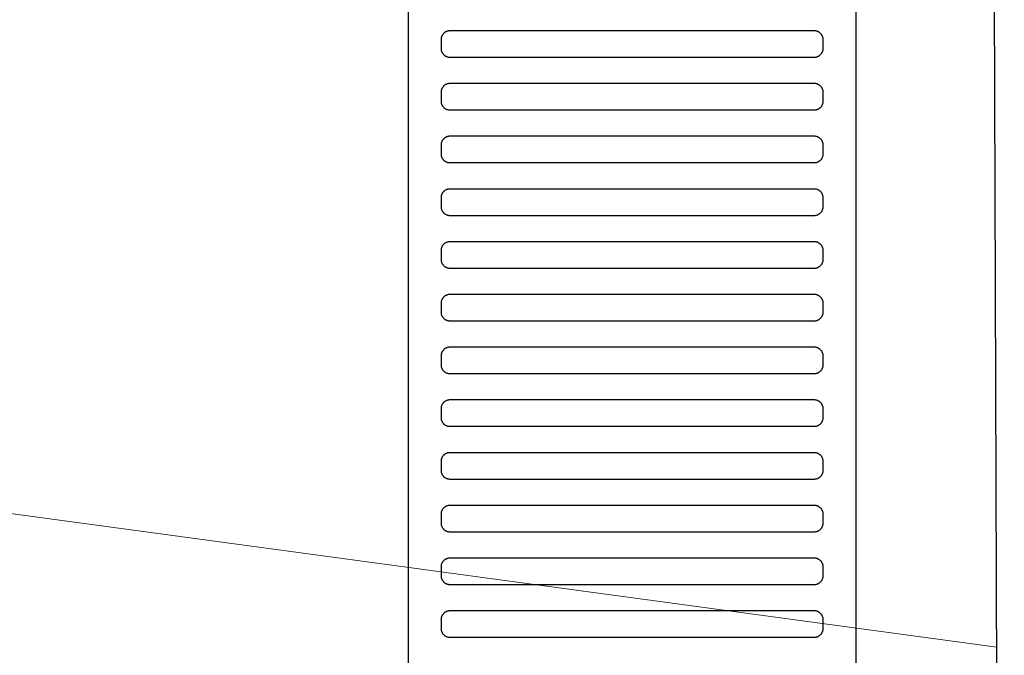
# Model space of a CAD drawing. Header units: millimetres. Extents: x -32221 to 212500, y 31663 to 93766.
# Tile 315 of 340: x 89884 to 90108, y 60072 to 60217. Entities that reach past the tile are written whole.
import ezdxf

# ---------------------------------------------------------------- set-up
doc = ezdxf.new("R2010")
doc.units = ezdxf.units.MM
doc.layers.add('kasetony', color=42, linetype='Continuous', lineweight=5)
doc.layers.add('Sciany', color=250, linetype='Continuous')
doc.layers.add('Wyposazenie', color=250, linetype='Continuous')

msp = doc.modelspace()

# ---------------------------------------------------------------- linework, layer by layer
at = {"layer": 'kasetony'}
for p, q in [((89080.013, 60213.201), (90106.219, 60074.366)), ((90106.219, 60074.366), (89080.013, 60213.201)), ((90106.219, 60074.366), (89080.013, 60213.201))]:
    msp.add_line(p, q, dxfattribs=at)
at = {"layer": 'Sciany'}
msp.add_line((90100.937, 61702.056), (90107.889, 59494.939), dxfattribs=at)
at = {"layer": 'Wyposazenie'}
for points in [[(90074.156, 59922.631), (90074.156, 61437.591), (89972.156, 61437.591), (89972.156, 59922.631)], [(90064.656, 60208.591), (90064.759, 60208.593), (90064.86, 60208.601), (90064.96, 60208.614), (90065.059, 60208.632), (90065.155, 60208.654), (90065.25, 60208.681), (90065.343, 60208.712), (90065.434, 60208.748), (90065.523, 60208.788), (90065.609, 60208.832), (90065.693, 60208.881), (90065.774, 60208.933), (90065.852, 60208.989), (90065.928, 60209.048), (90066, 60209.111), (90066.07, 60209.177), (90066.136, 60209.246), (90066.199, 60209.319), (90066.258, 60209.395), (90066.314, 60209.473), (90066.366, 60209.554), (90066.414, 60209.638), (90066.458, 60209.724), (90066.499, 60209.813), (90066.534, 60209.904), (90066.566, 60209.996), (90066.593, 60210.091), (90066.615, 60210.188), (90066.633, 60210.287), (90066.646, 60210.387), (90066.653, 60210.488), (90066.656, 60210.591), (90066.656, 60212.591), (90066.653, 60212.694), (90066.646, 60212.795), (90066.633, 60212.895), (90066.615, 60212.994), (90066.593, 60213.09), (90066.566, 60213.185), (90066.534, 60213.278), (90066.499, 60213.369), (90066.458, 60213.457), (90066.414, 60213.544), (90066.366, 60213.627), (90066.314, 60213.709), (90066.258, 60213.787), (90066.199, 60213.863), (90066.136, 60213.935), (90066.07, 60214.005), (90066, 60214.071), (90065.928, 60214.134), (90065.852, 60214.193), (90065.774, 60214.249), (90065.693, 60214.301), (90065.609, 60214.349), (90065.523, 60214.393), (90065.434, 60214.434), (90065.343, 60214.469), (90065.25, 60214.501), (90065.155, 60214.528), (90065.059, 60214.55), (90064.96, 60214.568), (90064.86, 60214.581), (90064.759, 60214.588), (90064.656, 60214.591), (89981.656, 60214.591), (89981.553, 60214.588), (89981.452, 60214.581), (89981.352, 60214.568), (89981.253, 60214.55), (89981.156, 60214.528), (89981.062, 60214.501), (89980.969, 60214.469), (89980.878, 60214.434), (89980.789, 60214.393), (89980.703, 60214.349), (89980.619, 60214.301), (89980.538, 60214.249), (89980.46, 60214.193), (89980.384, 60214.134), (89980.312, 60214.071), (89980.242, 60214.005), (89980.176, 60213.935), (89980.113, 60213.863), (89980.054, 60213.787), (89979.998, 60213.709), (89979.946, 60213.627), (89979.897, 60213.544), (89979.853, 60213.457), (89979.813, 60213.369), (89979.777, 60213.278), (89979.746, 60213.185), (89979.719, 60213.09), (89979.697, 60212.994), (89979.679, 60212.895), (89979.666, 60212.795), (89979.658, 60212.694), (89979.656, 60212.591), (89979.656, 60210.591), (89979.658, 60210.488), (89979.666, 60210.387), (89979.679, 60210.287), (89979.697, 60210.188), (89979.719, 60210.091), (89979.746, 60209.996), (89979.777, 60209.904), (89979.813, 60209.813), (89979.853, 60209.724), (89979.897, 60209.638), (89979.946, 60209.554), (89979.998, 60209.473), (89980.054, 60209.395), (89980.113, 60209.319), (89980.176, 60209.246), (89980.242, 60209.177), (89980.312, 60209.111), (89980.384, 60209.048), (89980.46, 60208.988), (89980.538, 60208.933), (89980.619, 60208.881), (89980.703, 60208.832), (89980.789, 60208.788), (89980.878, 60208.748), (89980.969, 60208.712), (89981.062, 60208.681), (89981.156, 60208.654), (89981.253, 60208.632), (89981.352, 60208.614), (89981.452, 60208.601), (89981.553, 60208.593), (89981.656, 60208.591)], [(90064.656, 60196.591), (90064.759, 60196.593), (90064.86, 60196.601), (90064.96, 60196.614), (90065.059, 60196.632), (90065.155, 60196.654), (90065.25, 60196.681), (90065.343, 60196.712), (90065.434, 60196.748), (90065.523, 60196.788), (90065.609, 60196.832), (90065.693, 60196.881), (90065.774, 60196.933), (90065.852, 60196.989), (90065.928, 60197.048), (90066, 60197.111), (90066.07, 60197.177), (90066.136, 60197.246), (90066.199, 60197.319), (90066.258, 60197.395), (90066.314, 60197.473), (90066.366, 60197.554), (90066.414, 60197.638), (90066.458, 60197.724), (90066.499, 60197.813), (90066.534, 60197.904), (90066.566, 60197.996), (90066.593, 60198.091), (90066.615, 60198.188), (90066.633, 60198.287), (90066.646, 60198.387), (90066.653, 60198.488), (90066.656, 60198.591), (90066.656, 60200.591), (90066.653, 60200.694), (90066.646, 60200.795), (90066.633, 60200.895), (90066.615, 60200.994), (90066.593, 60201.09), (90066.566, 60201.185), (90066.534, 60201.278), (90066.499, 60201.369), (90066.458, 60201.457), (90066.414, 60201.544), (90066.366, 60201.627), (90066.314, 60201.709), (90066.258, 60201.787), (90066.199, 60201.863), (90066.136, 60201.935), (90066.07, 60202.005), (90066, 60202.071), (90065.928, 60202.134), (90065.852, 60202.193), (90065.774, 60202.249), (90065.693, 60202.301), (90065.609, 60202.349), (90065.523, 60202.393), (90065.434, 60202.434), (90065.343, 60202.469), (90065.25, 60202.501), (90065.155, 60202.528), (90065.059, 60202.55), (90064.96, 60202.568), (90064.86, 60202.581), (90064.759, 60202.588), (90064.656, 60202.591), (89981.656, 60202.591), (89981.553, 60202.588), (89981.452, 60202.581), (89981.352, 60202.568), (89981.253, 60202.55), (89981.156, 60202.528), (89981.062, 60202.501), (89980.969, 60202.469), (89980.878, 60202.434), (89980.789, 60202.393), (89980.703, 60202.349), (89980.619, 60202.301), (89980.538, 60202.249), (89980.46, 60202.193), (89980.384, 60202.134), (89980.312, 60202.071), (89980.242, 60202.005), (89980.176, 60201.935), (89980.113, 60201.863), (89980.054, 60201.787), (89979.998, 60201.709), (89979.946, 60201.627), (89979.897, 60201.544), (89979.853, 60201.457), (89979.813, 60201.369), (89979.777, 60201.278), (89979.746, 60201.185), (89979.719, 60201.09), (89979.697, 60200.994), (89979.679, 60200.895), (89979.666, 60200.795), (89979.658, 60200.694), (89979.656, 60200.591), (89979.656, 60198.591), (89979.658, 60198.488), (89979.666, 60198.387), (89979.679, 60198.287), (89979.697, 60198.188), (89979.719, 60198.091), (89979.746, 60197.996), (89979.777, 60197.904), (89979.813, 60197.813), (89979.853, 60197.724), (89979.897, 60197.638), (89979.946, 60197.554), (89979.998, 60197.473), (89980.054, 60197.395), (89980.113, 60197.319), (89980.176, 60197.246), (89980.242, 60197.177), (89980.312, 60197.111), (89980.384, 60197.048), (89980.46, 60196.988), (89980.538, 60196.933), (89980.619, 60196.881), (89980.703, 60196.832), (89980.789, 60196.788), (89980.878, 60196.748), (89980.969, 60196.712), (89981.062, 60196.681), (89981.156, 60196.654), (89981.253, 60196.632), (89981.352, 60196.614), (89981.452, 60196.601), (89981.553, 60196.593), (89981.656, 60196.591)], [(90064.656, 60184.591), (90064.759, 60184.593), (90064.86, 60184.601), (90064.96, 60184.614), (90065.059, 60184.632), (90065.155, 60184.654), (90065.25, 60184.681), (90065.343, 60184.712), (90065.434, 60184.748), (90065.523, 60184.788), (90065.609, 60184.832), (90065.693, 60184.881), (90065.774, 60184.933), (90065.852, 60184.989), (90065.928, 60185.048), (90066, 60185.111), (90066.07, 60185.177), (90066.136, 60185.246), (90066.199, 60185.319), (90066.258, 60185.395), (90066.314, 60185.473), (90066.366, 60185.554), (90066.414, 60185.638), (90066.458, 60185.724), (90066.499, 60185.813), (90066.534, 60185.904), (90066.566, 60185.996), (90066.593, 60186.091), (90066.615, 60186.188), (90066.633, 60186.287), (90066.646, 60186.387), (90066.653, 60186.488), (90066.656, 60186.591), (90066.656, 60188.591), (90066.653, 60188.694), (90066.646, 60188.795), (90066.633, 60188.895), (90066.615, 60188.994), (90066.593, 60189.09), (90066.566, 60189.185), (90066.534, 60189.278), (90066.499, 60189.369), (90066.458, 60189.457), (90066.414, 60189.544), (90066.366, 60189.627), (90066.314, 60189.709), (90066.258, 60189.787), (90066.199, 60189.863), (90066.136, 60189.935), (90066.07, 60190.005), (90066, 60190.071), (90065.928, 60190.134), (90065.852, 60190.193), (90065.774, 60190.249), (90065.693, 60190.301), (90065.609, 60190.349), (90065.523, 60190.393), (90065.434, 60190.434), (90065.343, 60190.469), (90065.25, 60190.501), (90065.155, 60190.528), (90065.059, 60190.55), (90064.96, 60190.568), (90064.86, 60190.581), (90064.759, 60190.588), (90064.656, 60190.591), (89981.656, 60190.591), (89981.553, 60190.588), (89981.452, 60190.581), (89981.352, 60190.568), (89981.253, 60190.55), (89981.156, 60190.528), (89981.062, 60190.501), (89980.969, 60190.469), (89980.878, 60190.434), (89980.789, 60190.393), (89980.703, 60190.349), (89980.619, 60190.301), (89980.538, 60190.249), (89980.46, 60190.193), (89980.384, 60190.134), (89980.312, 60190.071), (89980.242, 60190.005), (89980.176, 60189.935), (89980.113, 60189.863), (89980.054, 60189.787), (89979.998, 60189.709), (89979.946, 60189.627), (89979.897, 60189.544), (89979.853, 60189.457), (89979.813, 60189.369), (89979.777, 60189.278), (89979.746, 60189.185), (89979.719, 60189.09), (89979.697, 60188.994), (89979.679, 60188.895), (89979.666, 60188.795), (89979.658, 60188.694), (89979.656, 60188.591), (89979.656, 60186.591), (89979.658, 60186.488), (89979.666, 60186.387), (89979.679, 60186.287), (89979.697, 60186.188), (89979.719, 60186.091), (89979.746, 60185.996), (89979.777, 60185.904), (89979.813, 60185.813), (89979.853, 60185.724), (89979.897, 60185.638), (89979.946, 60185.554), (89979.998, 60185.473), (89980.054, 60185.395), (89980.113, 60185.319), (89980.176, 60185.246), (89980.242, 60185.177), (89980.312, 60185.111), (89980.384, 60185.048), (89980.46, 60184.988), (89980.538, 60184.933), (89980.619, 60184.881), (89980.703, 60184.832), (89980.789, 60184.788), (89980.878, 60184.748), (89980.969, 60184.712), (89981.062, 60184.681), (89981.156, 60184.654), (89981.253, 60184.632), (89981.352, 60184.614), (89981.452, 60184.601), (89981.553, 60184.593), (89981.656, 60184.591)], [(90064.656, 60172.591), (90064.759, 60172.593), (90064.86, 60172.601), (90064.96, 60172.614), (90065.059, 60172.632), (90065.155, 60172.654), (90065.25, 60172.681), (90065.343, 60172.712), (90065.434, 60172.748), (90065.523, 60172.788), (90065.609, 60172.832), (90065.693, 60172.881), (90065.774, 60172.933), (90065.852, 60172.988), (90065.928, 60173.048), (90066, 60173.111), (90066.07, 60173.177), (90066.136, 60173.246), (90066.199, 60173.319), (90066.258, 60173.395), (90066.314, 60173.473), (90066.366, 60173.554), (90066.414, 60173.638), (90066.458, 60173.724), (90066.499, 60173.813), (90066.534, 60173.904), (90066.566, 60173.996), (90066.593, 60174.091), (90066.615, 60174.188), (90066.633, 60174.287), (90066.646, 60174.387), (90066.653, 60174.488), (90066.656, 60174.591), (90066.656, 60176.591), (90066.653, 60176.694), (90066.646, 60176.795), (90066.633, 60176.895), (90066.615, 60176.994), (90066.593, 60177.09), (90066.566, 60177.185), (90066.534, 60177.278), (90066.499, 60177.369), (90066.458, 60177.458), (90066.414, 60177.544), (90066.366, 60177.627), (90066.314, 60177.709), (90066.258, 60177.787), (90066.199, 60177.863), (90066.136, 60177.935), (90066.07, 60178.005), (90066, 60178.071), (90065.928, 60178.134), (90065.852, 60178.193), (90065.774, 60178.249), (90065.693, 60178.301), (90065.609, 60178.349), (90065.523, 60178.393), (90065.434, 60178.434), (90065.343, 60178.469), (90065.25, 60178.501), (90065.155, 60178.528), (90065.059, 60178.55), (90064.96, 60178.568), (90064.86, 60178.581), (90064.759, 60178.588), (90064.656, 60178.591), (89981.656, 60178.591), (89981.553, 60178.588), (89981.452, 60178.581), (89981.352, 60178.568), (89981.253, 60178.55), (89981.156, 60178.528), (89981.062, 60178.501), (89980.969, 60178.469), (89980.878, 60178.434), (89980.789, 60178.393), (89980.703, 60178.349), (89980.619, 60178.301), (89980.538, 60178.249), (89980.46, 60178.193), (89980.384, 60178.134), (89980.312, 60178.071), (89980.242, 60178.005), (89980.176, 60177.935), (89980.113, 60177.863), (89980.054, 60177.787), (89979.998, 60177.709), (89979.946, 60177.627), (89979.897, 60177.544), (89979.853, 60177.458), (89979.813, 60177.369), (89979.777, 60177.278), (89979.746, 60177.185), (89979.719, 60177.09), (89979.697, 60176.994), (89979.679, 60176.895), (89979.666, 60176.795), (89979.658, 60176.694), (89979.656, 60176.591), (89979.656, 60174.591), (89979.658, 60174.488), (89979.666, 60174.387), (89979.679, 60174.287), (89979.697, 60174.188), (89979.719, 60174.091), (89979.746, 60173.996), (89979.777, 60173.904), (89979.813, 60173.813), (89979.853, 60173.724), (89979.897, 60173.638), (89979.946, 60173.554), (89979.998, 60173.473), (89980.054, 60173.395), (89980.113, 60173.319), (89980.176, 60173.246), (89980.242, 60173.177), (89980.312, 60173.111), (89980.384, 60173.048), (89980.46, 60172.988), (89980.538, 60172.933), (89980.619, 60172.881), (89980.703, 60172.832), (89980.789, 60172.788), (89980.878, 60172.748), (89980.969, 60172.712), (89981.062, 60172.681), (89981.156, 60172.654), (89981.253, 60172.632), (89981.352, 60172.614), (89981.452, 60172.601), (89981.553, 60172.593), (89981.656, 60172.591)], [(90064.656, 60160.591), (90064.759, 60160.593), (90064.86, 60160.601), (90064.96, 60160.614), (90065.059, 60160.632), (90065.155, 60160.654), (90065.25, 60160.681), (90065.343, 60160.712), (90065.434, 60160.748), (90065.523, 60160.788), (90065.609, 60160.832), (90065.693, 60160.881), (90065.774, 60160.933), (90065.852, 60160.988), (90065.928, 60161.048), (90066, 60161.111), (90066.07, 60161.177), (90066.136, 60161.246), (90066.199, 60161.319), (90066.258, 60161.395), (90066.314, 60161.473), (90066.366, 60161.554), (90066.414, 60161.638), (90066.458, 60161.724), (90066.499, 60161.813), (90066.534, 60161.904), (90066.566, 60161.996), (90066.593, 60162.091), (90066.615, 60162.188), (90066.633, 60162.287), (90066.646, 60162.387), (90066.653, 60162.488), (90066.656, 60162.591), (90066.656, 60164.591), (90066.653, 60164.694), (90066.646, 60164.795), (90066.633, 60164.895), (90066.615, 60164.994), (90066.593, 60165.09), (90066.566, 60165.185), (90066.534, 60165.278), (90066.499, 60165.369), (90066.458, 60165.458), (90066.414, 60165.544), (90066.366, 60165.627), (90066.314, 60165.709), (90066.258, 60165.787), (90066.199, 60165.863), (90066.136, 60165.935), (90066.07, 60166.005), (90066, 60166.071), (90065.928, 60166.134), (90065.852, 60166.193), (90065.774, 60166.249), (90065.693, 60166.301), (90065.609, 60166.349), (90065.523, 60166.393), (90065.434, 60166.434), (90065.343, 60166.469), (90065.25, 60166.501), (90065.155, 60166.528), (90065.059, 60166.55), (90064.96, 60166.568), (90064.86, 60166.581), (90064.759, 60166.588), (90064.656, 60166.591), (89981.656, 60166.591), (89981.553, 60166.588), (89981.452, 60166.581), (89981.352, 60166.568), (89981.253, 60166.55), (89981.156, 60166.528), (89981.062, 60166.501), (89980.969, 60166.469), (89980.878, 60166.434), (89980.789, 60166.393), (89980.703, 60166.349), (89980.619, 60166.301), (89980.538, 60166.249), (89980.46, 60166.193), (89980.384, 60166.134), (89980.312, 60166.071), (89980.242, 60166.005), (89980.176, 60165.935), (89980.113, 60165.863), (89980.054, 60165.787), (89979.998, 60165.709), (89979.946, 60165.627), (89979.897, 60165.544), (89979.853, 60165.458), (89979.813, 60165.369), (89979.777, 60165.278), (89979.746, 60165.185), (89979.719, 60165.09), (89979.697, 60164.994), (89979.679, 60164.895), (89979.666, 60164.795), (89979.658, 60164.694), (89979.656, 60164.591), (89979.656, 60162.591), (89979.658, 60162.488), (89979.666, 60162.387), (89979.679, 60162.287), (89979.697, 60162.188), (89979.719, 60162.091), (89979.746, 60161.996), (89979.777, 60161.904), (89979.813, 60161.813), (89979.853, 60161.724), (89979.897, 60161.638), (89979.946, 60161.554), (89979.998, 60161.473), (89980.054, 60161.395), (89980.113, 60161.319), (89980.176, 60161.246), (89980.242, 60161.177), (89980.312, 60161.111), (89980.384, 60161.048), (89980.46, 60160.988), (89980.538, 60160.933), (89980.619, 60160.881), (89980.703, 60160.832), (89980.789, 60160.788), (89980.878, 60160.748), (89980.969, 60160.712), (89981.062, 60160.681), (89981.156, 60160.654), (89981.253, 60160.632), (89981.352, 60160.614), (89981.452, 60160.601), (89981.553, 60160.593), (89981.656, 60160.591)], [(90064.656, 60148.591), (90064.759, 60148.593), (90064.86, 60148.601), (90064.96, 60148.614), (90065.059, 60148.632), (90065.155, 60148.654), (90065.25, 60148.681), (90065.343, 60148.712), (90065.434, 60148.748), (90065.523, 60148.788), (90065.609, 60148.832), (90065.693, 60148.881), (90065.774, 60148.933), (90065.852, 60148.988), (90065.928, 60149.048), (90066, 60149.111), (90066.07, 60149.177), (90066.136, 60149.246), (90066.199, 60149.319), (90066.258, 60149.395), (90066.314, 60149.473), (90066.366, 60149.554), (90066.414, 60149.638), (90066.458, 60149.724), (90066.499, 60149.813), (90066.534, 60149.904), (90066.566, 60149.996), (90066.593, 60150.091), (90066.615, 60150.188), (90066.633, 60150.287), (90066.646, 60150.387), (90066.653, 60150.488), (90066.656, 60150.591), (90066.656, 60152.591), (90066.653, 60152.694), (90066.646, 60152.795), (90066.633, 60152.895), (90066.615, 60152.994), (90066.593, 60153.09), (90066.566, 60153.185), (90066.534, 60153.278), (90066.499, 60153.369), (90066.458, 60153.457), (90066.414, 60153.544), (90066.366, 60153.627), (90066.314, 60153.709), (90066.258, 60153.787), (90066.199, 60153.863), (90066.136, 60153.935), (90066.07, 60154.005), (90066, 60154.071), (90065.928, 60154.134), (90065.852, 60154.193), (90065.774, 60154.249), (90065.693, 60154.301), (90065.609, 60154.349), (90065.523, 60154.393), (90065.434, 60154.434), (90065.343, 60154.469), (90065.25, 60154.501), (90065.155, 60154.528), (90065.059, 60154.55), (90064.96, 60154.568), (90064.86, 60154.581), (90064.759, 60154.588), (90064.656, 60154.591), (89981.656, 60154.591), (89981.553, 60154.588), (89981.452, 60154.581), (89981.352, 60154.568), (89981.253, 60154.55), (89981.156, 60154.528), (89981.062, 60154.501), (89980.969, 60154.469), (89980.878, 60154.434), (89980.789, 60154.393), (89980.703, 60154.349), (89980.619, 60154.301), (89980.538, 60154.249), (89980.46, 60154.193), (89980.384, 60154.134), (89980.312, 60154.071), (89980.242, 60154.005), (89980.176, 60153.935), (89980.113, 60153.863), (89980.054, 60153.787), (89979.998, 60153.709), (89979.946, 60153.627), (89979.897, 60153.544), (89979.853, 60153.458), (89979.813, 60153.369), (89979.777, 60153.278), (89979.746, 60153.185), (89979.719, 60153.09), (89979.697, 60152.994), (89979.679, 60152.895), (89979.666, 60152.795), (89979.658, 60152.694), (89979.656, 60152.591), (89979.656, 60150.591), (89979.658, 60150.488), (89979.666, 60150.387), (89979.679, 60150.287), (89979.697, 60150.188), (89979.719, 60150.091), (89979.746, 60149.996), (89979.777, 60149.904), (89979.813, 60149.813), (89979.853, 60149.724), (89979.897, 60149.638), (89979.946, 60149.554), (89979.998, 60149.473), (89980.054, 60149.395), (89980.113, 60149.319), (89980.176, 60149.246), (89980.242, 60149.177), (89980.312, 60149.111), (89980.384, 60149.048), (89980.46, 60148.988), (89980.538, 60148.933), (89980.619, 60148.881), (89980.703, 60148.832), (89980.789, 60148.788), (89980.878, 60148.748), (89980.969, 60148.712), (89981.062, 60148.681), (89981.156, 60148.654), (89981.253, 60148.632), (89981.352, 60148.614), (89981.452, 60148.601), (89981.553, 60148.593), (89981.656, 60148.591)], [(90064.656, 60136.591), (90064.759, 60136.593), (90064.86, 60136.601), (90064.96, 60136.614), (90065.059, 60136.632), (90065.155, 60136.654), (90065.25, 60136.681), (90065.343, 60136.712), (90065.434, 60136.748), (90065.523, 60136.788), (90065.609, 60136.832), (90065.693, 60136.881), (90065.774, 60136.933), (90065.852, 60136.988), (90065.928, 60137.048), (90066, 60137.111), (90066.07, 60137.177), (90066.136, 60137.246), (90066.199, 60137.319), (90066.258, 60137.395), (90066.314, 60137.473), (90066.366, 60137.554), (90066.414, 60137.638), (90066.458, 60137.724), (90066.499, 60137.813), (90066.534, 60137.904), (90066.566, 60137.996), (90066.593, 60138.091), (90066.615, 60138.188), (90066.633, 60138.287), (90066.646, 60138.387), (90066.653, 60138.488), (90066.656, 60138.591), (90066.656, 60140.591), (90066.653, 60140.694), (90066.646, 60140.795), (90066.633, 60140.895), (90066.615, 60140.994), (90066.593, 60141.09), (90066.566, 60141.185), (90066.534, 60141.278), (90066.499, 60141.369), (90066.458, 60141.458), (90066.414, 60141.544), (90066.366, 60141.627), (90066.314, 60141.709), (90066.258, 60141.787), (90066.199, 60141.863), (90066.136, 60141.935), (90066.07, 60142.005), (90066, 60142.071), (90065.928, 60142.134), (90065.852, 60142.193), (90065.774, 60142.249), (90065.693, 60142.301), (90065.609, 60142.349), (90065.523, 60142.393), (90065.434, 60142.434), (90065.343, 60142.469), (90065.25, 60142.501), (90065.155, 60142.528), (90065.059, 60142.55), (90064.96, 60142.568), (90064.86, 60142.581), (90064.759, 60142.588), (90064.656, 60142.591), (89981.656, 60142.591), (89981.553, 60142.588), (89981.452, 60142.581), (89981.352, 60142.568), (89981.253, 60142.55), (89981.156, 60142.528), (89981.062, 60142.501), (89980.969, 60142.469), (89980.878, 60142.434), (89980.789, 60142.393), (89980.703, 60142.349), (89980.619, 60142.301), (89980.538, 60142.249), (89980.46, 60142.193), (89980.384, 60142.134), (89980.312, 60142.071), (89980.242, 60142.005), (89980.176, 60141.935), (89980.113, 60141.863), (89980.054, 60141.787), (89979.998, 60141.709), (89979.946, 60141.627), (89979.897, 60141.544), (89979.853, 60141.458), (89979.813, 60141.369), (89979.777, 60141.278), (89979.746, 60141.185), (89979.719, 60141.09), (89979.697, 60140.994), (89979.679, 60140.895), (89979.666, 60140.795), (89979.658, 60140.694), (89979.656, 60140.591), (89979.656, 60138.591), (89979.658, 60138.488), (89979.666, 60138.387), (89979.679, 60138.287), (89979.697, 60138.188), (89979.719, 60138.091), (89979.746, 60137.996), (89979.777, 60137.904), (89979.813, 60137.813), (89979.853, 60137.724), (89979.897, 60137.638), (89979.946, 60137.554), (89979.998, 60137.473), (89980.054, 60137.395), (89980.113, 60137.319), (89980.176, 60137.246), (89980.242, 60137.177), (89980.312, 60137.111), (89980.384, 60137.048), (89980.46, 60136.988), (89980.538, 60136.933), (89980.619, 60136.881), (89980.703, 60136.832), (89980.789, 60136.788), (89980.878, 60136.748), (89980.969, 60136.712), (89981.062, 60136.681), (89981.156, 60136.654), (89981.253, 60136.632), (89981.352, 60136.614), (89981.452, 60136.601), (89981.553, 60136.593), (89981.656, 60136.591)], [(90064.656, 60124.591), (90064.759, 60124.593), (90064.86, 60124.601), (90064.96, 60124.614), (90065.059, 60124.632), (90065.155, 60124.654), (90065.25, 60124.681), (90065.343, 60124.712), (90065.434, 60124.748), (90065.523, 60124.788), (90065.609, 60124.832), (90065.693, 60124.881), (90065.774, 60124.933), (90065.852, 60124.988), (90065.928, 60125.048), (90066, 60125.111), (90066.07, 60125.177), (90066.136, 60125.246), (90066.199, 60125.319), (90066.258, 60125.395), (90066.314, 60125.473), (90066.366, 60125.554), (90066.414, 60125.638), (90066.458, 60125.724), (90066.499, 60125.813), (90066.534, 60125.904), (90066.566, 60125.996), (90066.593, 60126.091), (90066.615, 60126.188), (90066.633, 60126.287), (90066.646, 60126.387), (90066.653, 60126.488), (90066.656, 60126.591), (90066.656, 60128.591), (90066.653, 60128.694), (90066.646, 60128.795), (90066.633, 60128.895), (90066.615, 60128.994), (90066.593, 60129.09), (90066.566, 60129.185), (90066.534, 60129.278), (90066.499, 60129.369), (90066.458, 60129.458), (90066.414, 60129.544), (90066.366, 60129.627), (90066.314, 60129.709), (90066.258, 60129.787), (90066.199, 60129.863), (90066.136, 60129.935), (90066.07, 60130.005), (90066, 60130.071), (90065.928, 60130.134), (90065.852, 60130.193), (90065.774, 60130.249), (90065.693, 60130.301), (90065.609, 60130.349), (90065.523, 60130.393), (90065.434, 60130.434), (90065.343, 60130.469), (90065.25, 60130.501), (90065.155, 60130.528), (90065.059, 60130.55), (90064.96, 60130.568), (90064.86, 60130.581), (90064.759, 60130.588), (90064.656, 60130.591), (89981.656, 60130.591), (89981.553, 60130.588), (89981.452, 60130.581), (89981.352, 60130.568), (89981.253, 60130.55), (89981.156, 60130.528), (89981.062, 60130.501), (89980.969, 60130.469), (89980.878, 60130.434), (89980.789, 60130.393), (89980.703, 60130.349), (89980.619, 60130.301), (89980.538, 60130.249), (89980.46, 60130.193), (89980.384, 60130.134), (89980.312, 60130.071), (89980.242, 60130.005), (89980.176, 60129.935), (89980.113, 60129.863), (89980.054, 60129.787), (89979.998, 60129.709), (89979.946, 60129.627), (89979.897, 60129.544), (89979.853, 60129.458), (89979.813, 60129.369), (89979.777, 60129.278), (89979.746, 60129.185), (89979.719, 60129.09), (89979.697, 60128.994), (89979.679, 60128.895), (89979.666, 60128.795), (89979.658, 60128.694), (89979.656, 60128.591), (89979.656, 60126.591), (89979.658, 60126.488), (89979.666, 60126.387), (89979.679, 60126.287), (89979.697, 60126.188), (89979.719, 60126.091), (89979.746, 60125.996), (89979.777, 60125.904), (89979.813, 60125.813), (89979.853, 60125.724), (89979.897, 60125.638), (89979.946, 60125.554), (89979.998, 60125.473), (89980.054, 60125.395), (89980.113, 60125.319), (89980.176, 60125.246), (89980.242, 60125.177), (89980.312, 60125.111), (89980.384, 60125.048), (89980.46, 60124.988), (89980.538, 60124.933), (89980.619, 60124.881), (89980.703, 60124.832), (89980.789, 60124.788), (89980.878, 60124.748), (89980.969, 60124.712), (89981.062, 60124.681), (89981.156, 60124.654), (89981.253, 60124.632), (89981.352, 60124.614), (89981.452, 60124.601), (89981.553, 60124.593), (89981.656, 60124.591)], [(90064.656, 60112.591), (90064.759, 60112.593), (90064.86, 60112.601), (90064.96, 60112.614), (90065.059, 60112.632), (90065.155, 60112.654), (90065.25, 60112.681), (90065.343, 60112.712), (90065.434, 60112.748), (90065.523, 60112.788), (90065.609, 60112.832), (90065.693, 60112.881), (90065.774, 60112.933), (90065.852, 60112.988), (90065.928, 60113.048), (90066, 60113.111), (90066.07, 60113.177), (90066.136, 60113.246), (90066.199, 60113.319), (90066.258, 60113.395), (90066.314, 60113.473), (90066.366, 60113.554), (90066.414, 60113.638), (90066.458, 60113.724), (90066.499, 60113.813), (90066.534, 60113.904), (90066.566, 60113.996), (90066.593, 60114.091), (90066.615, 60114.188), (90066.633, 60114.287), (90066.646, 60114.387), (90066.653, 60114.488), (90066.656, 60114.591), (90066.656, 60116.591), (90066.653, 60116.694), (90066.646, 60116.795), (90066.633, 60116.895), (90066.615, 60116.994), (90066.593, 60117.09), (90066.566, 60117.185), (90066.534, 60117.278), (90066.499, 60117.369), (90066.458, 60117.457), (90066.414, 60117.544), (90066.366, 60117.627), (90066.314, 60117.709), (90066.258, 60117.787), (90066.199, 60117.863), (90066.136, 60117.935), (90066.07, 60118.005), (90066, 60118.071), (90065.928, 60118.134), (90065.852, 60118.193), (90065.774, 60118.249), (90065.693, 60118.301), (90065.609, 60118.349), (90065.523, 60118.393), (90065.434, 60118.434), (90065.343, 60118.469), (90065.25, 60118.501), (90065.155, 60118.528), (90065.059, 60118.55), (90064.96, 60118.568), (90064.86, 60118.581), (90064.759, 60118.588), (90064.656, 60118.591), (89981.656, 60118.591), (89981.553, 60118.588), (89981.452, 60118.581), (89981.352, 60118.568), (89981.253, 60118.55), (89981.156, 60118.528), (89981.062, 60118.501), (89980.969, 60118.469), (89980.878, 60118.434), (89980.789, 60118.393), (89980.703, 60118.349), (89980.619, 60118.301), (89980.538, 60118.249), (89980.46, 60118.193), (89980.384, 60118.134), (89980.312, 60118.071), (89980.242, 60118.005), (89980.176, 60117.935), (89980.113, 60117.863), (89980.054, 60117.787), (89979.998, 60117.709), (89979.946, 60117.627), (89979.897, 60117.544), (89979.853, 60117.458), (89979.813, 60117.369), (89979.777, 60117.278), (89979.746, 60117.185), (89979.719, 60117.09), (89979.697, 60116.994), (89979.679, 60116.895), (89979.666, 60116.795), (89979.658, 60116.694), (89979.656, 60116.591), (89979.656, 60114.591), (89979.658, 60114.488), (89979.666, 60114.387), (89979.679, 60114.287), (89979.697, 60114.188), (89979.719, 60114.091), (89979.746, 60113.996), (89979.777, 60113.904), (89979.813, 60113.813), (89979.853, 60113.724), (89979.897, 60113.638), (89979.946, 60113.554), (89979.998, 60113.473), (89980.054, 60113.395), (89980.113, 60113.319), (89980.176, 60113.246), (89980.242, 60113.177), (89980.312, 60113.111), (89980.384, 60113.048), (89980.46, 60112.988), (89980.538, 60112.933), (89980.619, 60112.881), (89980.703, 60112.832), (89980.789, 60112.788), (89980.878, 60112.748), (89980.969, 60112.712), (89981.062, 60112.681), (89981.156, 60112.654), (89981.253, 60112.632), (89981.352, 60112.614), (89981.452, 60112.601), (89981.553, 60112.593), (89981.656, 60112.591)], [(90064.656, 60100.591), (90064.759, 60100.593), (90064.86, 60100.601), (90064.96, 60100.614), (90065.059, 60100.632), (90065.155, 60100.654), (90065.25, 60100.681), (90065.343, 60100.712), (90065.434, 60100.748), (90065.523, 60100.788), (90065.609, 60100.832), (90065.693, 60100.881), (90065.774, 60100.933), (90065.852, 60100.988), (90065.928, 60101.048), (90066, 60101.111), (90066.07, 60101.177), (90066.136, 60101.246), (90066.199, 60101.319), (90066.258, 60101.395), (90066.314, 60101.473), (90066.366, 60101.554), (90066.414, 60101.638), (90066.458, 60101.724), (90066.499, 60101.813), (90066.534, 60101.904), (90066.566, 60101.996), (90066.593, 60102.091), (90066.615, 60102.188), (90066.633, 60102.287), (90066.646, 60102.387), (90066.653, 60102.488), (90066.656, 60102.591), (90066.656, 60104.591), (90066.653, 60104.694), (90066.646, 60104.795), (90066.633, 60104.895), (90066.615, 60104.994), (90066.593, 60105.09), (90066.566, 60105.185), (90066.534, 60105.278), (90066.499, 60105.369), (90066.458, 60105.457), (90066.414, 60105.544), (90066.366, 60105.627), (90066.314, 60105.709), (90066.258, 60105.787), (90066.199, 60105.863), (90066.136, 60105.935), (90066.07, 60106.005), (90066, 60106.071), (90065.928, 60106.134), (90065.852, 60106.193), (90065.774, 60106.249), (90065.693, 60106.301), (90065.609, 60106.349), (90065.523, 60106.393), (90065.434, 60106.434), (90065.343, 60106.469), (90065.25, 60106.501), (90065.155, 60106.528), (90065.059, 60106.55), (90064.96, 60106.568), (90064.86, 60106.581), (90064.759, 60106.588), (90064.656, 60106.591), (89981.656, 60106.591), (89981.553, 60106.588), (89981.452, 60106.581), (89981.352, 60106.568), (89981.253, 60106.55), (89981.156, 60106.528), (89981.062, 60106.501), (89980.969, 60106.469), (89980.878, 60106.434), (89980.789, 60106.393), (89980.703, 60106.349), (89980.619, 60106.301), (89980.538, 60106.249), (89980.46, 60106.193), (89980.384, 60106.134), (89980.312, 60106.071), (89980.242, 60106.005), (89980.176, 60105.935), (89980.113, 60105.863), (89980.054, 60105.787), (89979.998, 60105.709), (89979.946, 60105.627), (89979.897, 60105.544), (89979.853, 60105.458), (89979.813, 60105.369), (89979.777, 60105.278), (89979.746, 60105.185), (89979.719, 60105.09), (89979.697, 60104.994), (89979.679, 60104.895), (89979.666, 60104.795), (89979.658, 60104.694), (89979.656, 60104.591), (89979.656, 60102.591), (89979.658, 60102.488), (89979.666, 60102.387), (89979.679, 60102.287), (89979.697, 60102.188), (89979.719, 60102.091), (89979.746, 60101.996), (89979.777, 60101.904), (89979.813, 60101.813), (89979.853, 60101.724), (89979.897, 60101.638), (89979.946, 60101.554), (89979.998, 60101.473), (89980.054, 60101.395), (89980.113, 60101.319), (89980.176, 60101.246), (89980.242, 60101.177), (89980.312, 60101.111), (89980.384, 60101.048), (89980.46, 60100.988), (89980.538, 60100.933), (89980.619, 60100.881), (89980.703, 60100.832), (89980.789, 60100.788), (89980.878, 60100.748), (89980.969, 60100.712), (89981.062, 60100.681), (89981.156, 60100.654), (89981.253, 60100.632), (89981.352, 60100.614), (89981.452, 60100.601), (89981.553, 60100.593), (89981.656, 60100.591)], [(90064.656, 60088.591), (90064.759, 60088.593), (90064.86, 60088.601), (90064.96, 60088.614), (90065.059, 60088.632), (90065.155, 60088.654), (90065.25, 60088.681), (90065.343, 60088.712), (90065.434, 60088.748), (90065.523, 60088.788), (90065.609, 60088.832), (90065.693, 60088.881), (90065.774, 60088.933), (90065.852, 60088.988), (90065.928, 60089.048), (90066, 60089.111), (90066.07, 60089.177), (90066.136, 60089.246), (90066.199, 60089.319), (90066.258, 60089.395), (90066.314, 60089.473), (90066.366, 60089.554), (90066.414, 60089.638), (90066.458, 60089.724), (90066.499, 60089.813), (90066.534, 60089.904), (90066.566, 60089.996), (90066.593, 60090.091), (90066.615, 60090.188), (90066.633, 60090.287), (90066.646, 60090.387), (90066.653, 60090.488), (90066.656, 60090.591), (90066.656, 60092.591), (90066.653, 60092.694), (90066.646, 60092.795), (90066.633, 60092.895), (90066.615, 60092.994), (90066.593, 60093.09), (90066.566, 60093.185), (90066.534, 60093.278), (90066.499, 60093.369), (90066.458, 60093.457), (90066.414, 60093.544), (90066.366, 60093.627), (90066.314, 60093.709), (90066.258, 60093.787), (90066.199, 60093.863), (90066.136, 60093.935), (90066.07, 60094.005), (90066, 60094.071), (90065.928, 60094.134), (90065.852, 60094.193), (90065.774, 60094.249), (90065.693, 60094.301), (90065.609, 60094.349), (90065.523, 60094.393), (90065.434, 60094.434), (90065.343, 60094.469), (90065.25, 60094.501), (90065.155, 60094.528), (90065.059, 60094.55), (90064.96, 60094.568), (90064.86, 60094.581), (90064.759, 60094.588), (90064.656, 60094.591), (89981.656, 60094.591), (89981.553, 60094.588), (89981.452, 60094.581), (89981.352, 60094.568), (89981.253, 60094.55), (89981.156, 60094.528), (89981.062, 60094.501), (89980.969, 60094.469), (89980.878, 60094.434), (89980.789, 60094.393), (89980.703, 60094.349), (89980.619, 60094.301), (89980.538, 60094.249), (89980.46, 60094.193), (89980.384, 60094.134), (89980.312, 60094.071), (89980.242, 60094.005), (89980.176, 60093.935), (89980.113, 60093.863), (89980.054, 60093.787), (89979.998, 60093.709), (89979.946, 60093.627), (89979.897, 60093.544), (89979.853, 60093.458), (89979.813, 60093.369), (89979.777, 60093.278), (89979.746, 60093.185), (89979.719, 60093.09), (89979.697, 60092.994), (89979.679, 60092.895), (89979.666, 60092.795), (89979.658, 60092.694), (89979.656, 60092.591), (89979.656, 60090.591), (89979.658, 60090.488), (89979.666, 60090.387), (89979.679, 60090.287), (89979.697, 60090.188), (89979.719, 60090.091), (89979.746, 60089.996), (89979.777, 60089.904), (89979.813, 60089.813), (89979.853, 60089.724), (89979.897, 60089.638), (89979.946, 60089.554), (89979.998, 60089.473), (89980.054, 60089.395), (89980.113, 60089.319), (89980.176, 60089.246), (89980.242, 60089.177), (89980.312, 60089.111), (89980.384, 60089.048), (89980.46, 60088.988), (89980.538, 60088.933), (89980.619, 60088.881), (89980.703, 60088.832), (89980.789, 60088.788), (89980.878, 60088.748), (89980.969, 60088.712), (89981.062, 60088.681), (89981.156, 60088.654), (89981.253, 60088.632), (89981.352, 60088.614), (89981.452, 60088.601), (89981.553, 60088.593), (89981.656, 60088.591)], [(90064.656, 60076.591), (90064.759, 60076.593), (90064.86, 60076.601), (90064.96, 60076.614), (90065.059, 60076.632), (90065.155, 60076.654), (90065.25, 60076.681), (90065.343, 60076.712), (90065.434, 60076.748), (90065.523, 60076.788), (90065.609, 60076.832), (90065.693, 60076.881), (90065.774, 60076.933), (90065.852, 60076.988), (90065.928, 60077.048), (90066, 60077.111), (90066.07, 60077.177), (90066.136, 60077.246), (90066.199, 60077.319), (90066.258, 60077.395), (90066.314, 60077.473), (90066.366, 60077.554), (90066.414, 60077.638), (90066.458, 60077.724), (90066.499, 60077.813), (90066.534, 60077.904), (90066.566, 60077.996), (90066.593, 60078.091), (90066.615, 60078.188), (90066.633, 60078.287), (90066.646, 60078.387), (90066.653, 60078.488), (90066.656, 60078.591), (90066.656, 60080.591), (90066.653, 60080.694), (90066.646, 60080.795), (90066.633, 60080.895), (90066.615, 60080.994), (90066.593, 60081.09), (90066.566, 60081.185), (90066.534, 60081.278), (90066.499, 60081.369), (90066.458, 60081.457), (90066.414, 60081.544), (90066.366, 60081.627), (90066.314, 60081.709), (90066.258, 60081.787), (90066.199, 60081.863), (90066.136, 60081.935), (90066.07, 60082.005), (90066, 60082.071), (90065.928, 60082.134), (90065.852, 60082.193), (90065.774, 60082.249), (90065.693, 60082.301), (90065.609, 60082.349), (90065.523, 60082.393), (90065.434, 60082.434), (90065.343, 60082.469), (90065.25, 60082.501), (90065.155, 60082.528), (90065.059, 60082.55), (90064.96, 60082.568), (90064.86, 60082.581), (90064.759, 60082.588), (90064.656, 60082.591), (89981.656, 60082.591), (89981.553, 60082.588), (89981.452, 60082.581), (89981.352, 60082.568), (89981.253, 60082.55), (89981.156, 60082.528), (89981.062, 60082.501), (89980.969, 60082.469), (89980.878, 60082.434), (89980.789, 60082.393), (89980.703, 60082.349), (89980.619, 60082.301), (89980.538, 60082.249), (89980.46, 60082.193), (89980.384, 60082.134), (89980.312, 60082.071), (89980.242, 60082.005), (89980.176, 60081.935), (89980.113, 60081.863), (89980.054, 60081.787), (89979.998, 60081.709), (89979.946, 60081.627), (89979.897, 60081.544), (89979.853, 60081.458), (89979.813, 60081.369), (89979.777, 60081.278), (89979.746, 60081.185), (89979.719, 60081.09), (89979.697, 60080.994), (89979.679, 60080.895), (89979.666, 60080.795), (89979.658, 60080.694), (89979.656, 60080.591), (89979.656, 60078.591), (89979.658, 60078.488), (89979.666, 60078.387), (89979.679, 60078.287), (89979.697, 60078.188), (89979.719, 60078.091), (89979.746, 60077.996), (89979.777, 60077.904), (89979.813, 60077.813), (89979.853, 60077.724), (89979.897, 60077.638), (89979.946, 60077.554), (89979.998, 60077.473), (89980.054, 60077.395), (89980.113, 60077.319), (89980.176, 60077.246), (89980.242, 60077.177), (89980.312, 60077.111), (89980.384, 60077.048), (89980.46, 60076.988), (89980.538, 60076.933), (89980.619, 60076.881), (89980.703, 60076.832), (89980.789, 60076.788), (89980.878, 60076.748), (89980.969, 60076.712), (89981.062, 60076.681), (89981.156, 60076.654), (89981.253, 60076.632), (89981.352, 60076.614), (89981.452, 60076.601), (89981.553, 60076.593), (89981.656, 60076.591)]]:
    msp.add_lwpolyline(points, close=True, dxfattribs=at)

doc.saveas('drawing.dxf')
